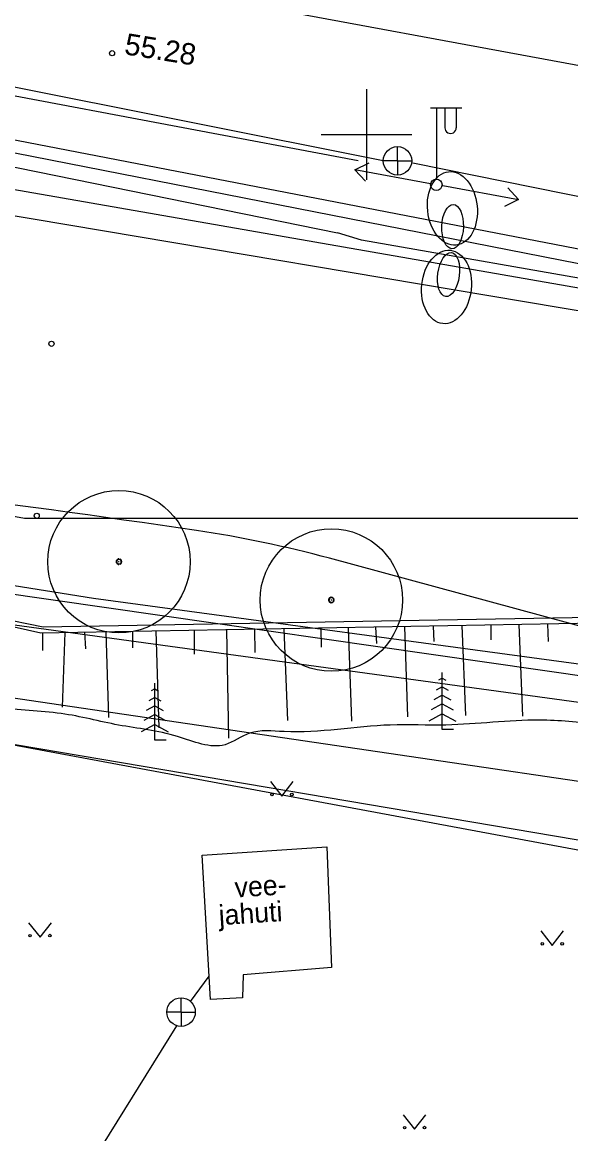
# Model space of a CAD drawing. Extents: x 9156 to 9809, y 2728 to 4000.
# Drawn here: x 9587.91 to 9607.17, y 3664.94 to 3703.94 of the extents above; entities that cross this region are included whole.
import ezdxf

# ---------------------------------------------------------------- set-up
doc = ezdxf.new("R2010")
doc.units = 0
for name, color, linetype in [('Level 1', 7, 'Continuous'), ('Level 12', 7, 'Continuous'), ('Level 15', 7, 'Continuous'), ('Level 16', 7, 'Continuous'), ('Level 17', 7, 'Continuous'), ('Level 18', 7, 'Continuous'), ('Level 54', 7, 'Continuous'), ('Level 56', 7, 'Continuous'), ('Level 58', 7, 'Continuous'), ('Level 7', 7, 'Continuous'), ('Level 8', 7, 'Continuous'), ('Level 9', 7, 'Continuous')]:
    doc.layers.add(name, color=color, linetype=linetype)

# ---------------------------------------------------------------- blocks, each defined once
blk = doc.blocks.new('KKOL')
at = {"layer": 'Level 58'}
for p, q in [((0, 1.59349), (0, -1.5935)), ((-1.5935, 0), (1.59349, 0))]:
    blk.add_line(p, q, dxfattribs=at)

msp = doc.modelspace()

# ---------------------------------------------------------------- linework, layer by layer
at = {"layer": 'Level 1'}
msp.add_line((9759.918, 3646.584), (9552.269, 3685.137), dxfattribs=at)
msp.add_line((9759.918, 3646.584), (9552.269, 3685.137), dxfattribs=at)
at = {"layer": 'Level 12'}
for p, q in [((9566.627, 3687.516), (9590.412, 3683.739)), ((9590.412, 3683.739), (9612.204, 3680.793))]:
    msp.add_line(p, q, dxfattribs=at)
at = {"layer": 'Level 15'}
msp.add_line((9549.713, 3687.985), (9616.01, 3678.92), dxfattribs=at)
at = {"layer": 'Level 16'}
msp.add_line((9535.08, 3707.262), (9613.76, 3693.514), dxfattribs=at)
at = {"layer": 'Level 17'}
msp.add_line((9621.424, 3679.002), (9553.929, 3688.7), dxfattribs=at)
msp.add_lwpolyline([(9657.021, 3670.002), (9553.749, 3685.205)], dxfattribs=at)
at = {"layer": 'Level 18'}
for p, q in [((9689.202, 3680.064), (9529.882, 3706.858)), ((9610.092, 3695.469), (9576.257, 3702.008)), ((9620.001, 3679.351), (9598.697, 3685.135))]:
    msp.add_line(p, q, dxfattribs=at)
for centre, radius, start, end in [((9521.387, 3191.413), 500, 81.6465, 86.36069), ((9588.216, 3646.533), 40, 74.8099, 81.6465)]:
    msp.add_arc(centre, radius, start, end, dxfattribs=at)
at = {"layer": 'Level 54'}
for p, q in [((9634.429, 3697.412), (9556.041, 3711.939)), ((9600.589, 3699.079), (9550.949, 3708.99)), ((9543.732, 3707.952), (9627.983, 3691.455)), ((9570.712, 3704.534), (9599.709, 3699.094)), ((9602.253, 3700.939), (9603.353, 3700.939)), ((9602.453, 3700.939), (9602.453, 3698.439)), ((9602.753, 3700.939), (9602.753, 3700.239)), ((9603.153, 3700.939), (9603.153, 3700.239)), ((9601.089, 3699.079), (9601.089, 3699.579)), ((9599.596, 3698.768), (9600.089, 3699.013)), ((9601.089, 3699.079), (9600.589, 3699.079)), ((9601.089, 3699.079), (9601.589, 3699.079)), ((9601.089, 3699.079), (9601.089, 3698.579)), ((9634.43, 3692.368), (9601.632, 3699)), ((9602.25, 3698.272), (9599.596, 3698.768)), ((9599.967, 3698.362), (9599.596, 3698.768)), ((9602.677, 3698.208), (9605.333, 3697.722)), ((9604.961, 3698.127), (9605.333, 3697.722)), ((9605.333, 3697.722), (9604.842, 3697.476)), ((9587.985, 3686.536), (9580.844, 3687.783)), ((9608.02, 3686.536), (9587.985, 3686.536)), ((9588.65, 3682.721), (9573.428, 3685.832)), ((9588.562, 3682.512), (9585.638, 3683.157)), ((9608.112, 3682.857), (9588.562, 3682.512)), ((9601.855, 3682.957), (9588.65, 3682.721)), ((9607.894, 3683.053), (9601.855, 3682.957)), ((9588.624, 3682.513), (9588.624, 3681.903)), ((9589.401, 3682.527), (9589.315, 3679.917)), ((9590.102, 3682.539), (9590.131, 3681.962)), ((9590.85, 3682.553), (9590.936, 3679.544)), ((9591.785, 3682.569), (9591.785, 3681.99)), ((9592.604, 3682.584), (9592.706, 3679.184)), ((9593.951, 3682.607), (9593.951, 3681.775)), ((9595.086, 3682.627), (9595.159, 3678.824)), ((9596.064, 3682.645), (9596.079, 3681.832)), ((9597.101, 3682.663), (9597.23, 3679.449)), ((9598.395, 3682.686), (9598.409, 3682.019)), ((9599.358, 3682.703), (9599.475, 3679.423)), ((9600.317, 3682.72), (9600.346, 3682.148)), ((9601.339, 3682.738), (9601.439, 3679.571)), ((9602.345, 3682.755), (9602.36, 3682.22)), ((9603.352, 3682.773), (9603.482, 3679.615)), ((9604.368, 3682.791), (9604.369, 3682.278)), ((9605.346, 3682.808), (9605.476, 3679.6)), ((9606.353, 3682.826), (9606.382, 3682.22)), ((9602.659, 3680.929), (9602.534, 3680.859)), ((9602.659, 3679.129), (9602.659, 3681.129)), ((9602.659, 3680.929), (9602.785, 3680.859)), ((9592.563, 3680.555), (9592.437, 3680.485)), ((9592.563, 3678.755), (9592.563, 3680.755)), ((9592.563, 3680.555), (9592.689, 3680.485)), ((9602.659, 3680.629), (9602.447, 3680.511)), ((9602.659, 3680.629), (9602.871, 3680.511)), ((9592.563, 3680.255), (9592.351, 3680.137)), ((9592.563, 3680.255), (9592.775, 3680.137)), ((9602.659, 3680.329), (9602.361, 3680.163)), ((9602.659, 3680.329), (9602.957, 3680.163)), ((9592.563, 3679.955), (9592.265, 3679.789)), ((9592.563, 3679.955), (9592.861, 3679.789)), ((9602.659, 3680.029), (9602.275, 3679.816)), ((9602.659, 3680.029), (9603.043, 3679.816)), ((9592.563, 3679.655), (9592.179, 3679.441)), ((9592.563, 3679.655), (9592.947, 3679.441)), ((9602.659, 3679.679), (9602.184, 3679.415)), ((9602.659, 3679.679), (9603.135, 3679.415)), ((9592.563, 3679.305), (9592.087, 3679.041)), ((9592.563, 3679.305), (9593.038, 3679.041)), ((9603.059, 3679.129), (9602.659, 3679.129)), ((9592.963, 3678.755), (9592.563, 3678.755)), ((9596.628, 3677.298), (9597.031, 3676.792)), ((9597.031, 3676.792), (9597.428, 3677.298)), ((9594.231, 3674.725), (9598.604, 3675.013)), ((9594.519, 3669.659), (9594.231, 3674.725)), ((9598.604, 3675.013), (9598.776, 3670.781)), ((9588.134, 3672.347), (9588.537, 3671.842)), ((9588.537, 3671.842), (9588.934, 3672.347)), ((9606.121, 3672.059), (9606.524, 3671.554)), ((9606.524, 3671.554), (9606.921, 3672.059)), ((9598.776, 3670.781), (9595.669, 3670.522)), ((9593.825, 3669.584), (9594.473, 3670.47)), ((9595.669, 3670.522), (9595.641, 3669.716)), ((9593.488, 3669.214), (9593.488, 3669.714)), ((9595.641, 3669.716), (9594.519, 3669.659)), ((9593.488, 3669.214), (9592.988, 3669.214)), ((9593.488, 3669.214), (9593.988, 3669.214)), ((9593.488, 3669.214), (9593.488, 3668.714)), ((9589.626, 3662.764), (9593.338, 3668.737)), ((9601.288, 3665.611), (9601.691, 3665.106)), ((9601.691, 3665.106), (9602.088, 3665.611))]:
    msp.add_line(p, q, dxfattribs=at)
for points in [[(9500, 3716.69), (9598.985, 3696.55)], [(9668.849, 3683.691), (9660.411, 3685.262), (9651.262, 3686.7), (9637.816, 3689.558), (9618.019, 3693.118), (9599.826, 3696.295), (9598.985, 3696.55)]]:
    msp.add_lwpolyline(points, dxfattribs=at)
for centre, radius in [((9591.065, 3702.853), 0.0909), ((9601.089, 3699.079), 0.5), ((9602.453, 3698.239), 0.2), ((9588.938, 3692.66), 0.0909), ((9588.42, 3686.627), 0.0909), ((9596.678, 3676.848), 0.0428), ((9597.378, 3676.848), 0.0452), ((9588.184, 3671.897), 0.0428), ((9588.884, 3671.897), 0.0452), ((9606.171, 3671.609), 0.0428), ((9606.871, 3671.609), 0.0452), ((9593.488, 3669.214), 0.5), ((9601.338, 3665.161), 0.0428), ((9602.038, 3665.161), 0.0452)]:
    msp.add_circle(centre, radius, dxfattribs=at)
msp.add_arc((9602.953, 3700.239), 0.2, 179.9393, 0.0607, dxfattribs=at)
msp.add_spline([(9623.215, 3676.521), (9621.317, 3676.867), (9618.67, 3677.615), (9617.002, 3677.961), (9614.7, 3678.248), (9612.342, 3678.651), (9609.925, 3678.997), (9608.142, 3679.285), (9606.071, 3679.457), (9602.791, 3679.285), (9600.835, 3679.285), (9597.104, 3679.054), (9595.896, 3678.997), (9595.033, 3678.594), (9593.365, 3678.882), (9591.293, 3679.285), (9589.28, 3679.688), (9587.044, 3679.916), (9584.915, 3680.492), (9583.132, 3680.952), (9581.578, 3681.183), (9571.303, 3683.307), (9566.413, 3685.149), (9564.111, 3685.84), (9562.386, 3686.531), (9560.947, 3686.761), (9559.567, 3686.646), (9558.013, 3686.07), (9555.376, 3686.014), (9553.708, 3686.532), (9552.442, 3687.971), (9550.889, 3689.468), (9549.738, 3690.734), (9548.587, 3692.058), (9548.242, 3693.152)], degree=3, dxfattribs=at)
at = {"layer": 'Level 56'}
for p, q in [((9689.202, 3680.064), (9529.882, 3706.858)), ((9610.092, 3695.469), (9576.257, 3702.008)), ((9621.424, 3679.002), (9553.929, 3688.7)), ((9620.001, 3679.351), (9598.697, 3685.135))]:
    msp.add_line(p, q, dxfattribs=at)
msp.add_lwpolyline([(9657.021, 3670.002), (9553.749, 3685.205)], dxfattribs=at)
for centre, radius, start, end in [((9521.387, 3191.413), 500, 81.6465, 86.36069), ((9588.216, 3646.533), 40, 74.8099, 81.6465)]:
    msp.add_arc(centre, radius, start, end, dxfattribs=at)
at = {"layer": 'Level 7'}
msp.add_line((9665.57, 3665.4), (9552.331, 3684.573), dxfattribs=at)
at = {"layer": 'Level 8'}
for centre, major_axis, ratio in [((9603.016, 3697.411), (0.134, -1.286), 0.674652), ((9603.016, 3697.411), (0.134, -1.286), 0.674652), ((9603.016, 3697.411), (0.134, -1.286), 0.674652), ((9603.016, 3697.411), (0.134, -1.286), 0.674652), ((9603.024, 3696.771), (-0.027, -0.777), 0.486914), ((9603.024, 3696.771), (-0.027, -0.777), 0.486914), ((9603.024, 3696.771), (-0.027, -0.777), 0.486914), ((9603.024, 3696.771), (-0.027, -0.777), 0.486914), ((9602.81, 3694.654), (0.134, 1.286), 0.674652), ((9602.81, 3694.654), (0.134, 1.286), 0.674652), ((9602.81, 3694.654), (0.134, 1.286), 0.674652), ((9602.81, 3694.654), (0.134, 1.286), 0.674652), ((9602.883, 3695.09), (0.102, 0.771), 0.486914), ((9602.883, 3695.09), (0.102, 0.771), 0.486914), ((9602.883, 3695.09), (0.102, 0.771), 0.486914), ((9602.883, 3695.09), (0.102, 0.771), 0.486914)]:
    msp.add_ellipse(centre, major_axis=major_axis, ratio=ratio, dxfattribs=at)
at = {"layer": 'Level 9'}
for p, q in [((9591.23, 3685.027), (9591.208, 3685.03)), ((9591.208, 3685.001), (9591.23, 3685.005)), ((9591.216, 3685.057), (9591.236, 3685.049)), ((9591.236, 3684.983), (9591.216, 3684.973)), ((9591.231, 3684.95), (9591.248, 3684.964)), ((9591.248, 3685.067), (9591.232, 3685.081)), ((9591.253, 3685.1), (9591.265, 3685.081)), ((9591.265, 3684.949), (9591.253, 3684.931)), ((9591.286, 3685.091), (9591.279, 3685.112)), ((9591.279, 3684.919), (9591.285, 3684.94)), ((9591.318, 3685.014), (9591.297, 3685.014)), ((9591.308, 3684.936), (9591.307, 3684.915)), ((9591.308, 3685.116), (9591.308, 3685.094)), ((9591.308, 3685.004), (9591.308, 3685.025)), ((9591.329, 3685.091), (9591.335, 3685.112)), ((9591.335, 3684.919), (9591.33, 3684.94)), ((9591.35, 3684.949), (9591.362, 3684.93)), ((9591.362, 3685.1), (9591.351, 3685.081)), ((9591.367, 3685.067), (9591.384, 3685.081)), ((9591.385, 3684.95), (9591.368, 3684.965)), ((9591.399, 3685.057), (9591.38, 3685.047)), ((9591.38, 3684.983), (9591.4, 3684.974)), ((9591.386, 3685.026), (9591.407, 3685.03)), ((9591.407, 3685.002), (9591.386, 3685.005)), ((9598.688, 3683.683), (9598.667, 3683.686)), ((9598.667, 3683.658), (9598.688, 3683.661)), ((9598.675, 3683.714), (9598.695, 3683.706)), ((9598.695, 3683.639), (9598.675, 3683.629)), ((9598.707, 3683.724), (9598.69, 3683.738)), ((9598.69, 3683.606), (9598.706, 3683.62)), ((9598.712, 3683.756), (9598.723, 3683.738)), ((9598.745, 3683.747), (9598.738, 3683.768)), ((9598.777, 3683.671), (9598.756, 3683.671)), ((9598.766, 3683.772), (9598.766, 3683.751)), ((9598.767, 3683.66), (9598.767, 3683.681)), ((9598.788, 3683.748), (9598.794, 3683.768)), ((9598.82, 3683.757), (9598.81, 3683.738)), ((9598.826, 3683.724), (9598.842, 3683.738)), ((9598.843, 3683.607), (9598.827, 3683.621)), ((9598.858, 3683.713), (9598.838, 3683.704)), ((9598.839, 3683.64), (9598.858, 3683.631)), ((9598.845, 3683.683), (9598.866, 3683.687)), ((9598.866, 3683.658), (9598.845, 3683.662)), ((9598.724, 3683.605), (9598.712, 3683.587)), ((9598.738, 3683.575), (9598.744, 3683.596)), ((9598.766, 3683.593), (9598.766, 3683.571)), ((9598.794, 3683.575), (9598.789, 3683.596)), ((9598.809, 3683.605), (9598.821, 3683.587))]:
    msp.add_line(p, q, dxfattribs=at)
for centre in [(9591.308, 3685.014), (9598.767, 3683.671)]:
    msp.add_circle(centre, 2.5, dxfattribs=at)
for centre, radius, start, end in [((9591.308, 3685.015), 0.101, 155.3123, 171.7042), ((9591.308, 3685.015), 0.101, 187.9671, 204.8625), ((9591.308, 3685.015), 0.0788, 171.5431, 187.6203), ((9591.308, 3685.015), 0.101, 220.7122, 237.1166), ((9591.308, 3685.015), 0.101, 122.8434, 139.0222), ((9591.308, 3685.015), 0.0788, 138.6432, 154.5795), ((9591.308, 3685.015), 0.0788, 204.4529, 220.4774), ((9591.308, 3685.015), 0.0788, 105.9559, 123.0564), ((9591.308, 3685.015), 0.0788, 237.451, 253.0843), ((9591.308, 3685.015), 0.101, 90.0356, 106.342), ((9591.308, 3685.015), 0.101, 253.2952, 269.5718), ((9591.308, 3685.015), 0.0788, 74.31, 90.043), ((9591.308, 3685.015), 0.0788, 269.9461, 286.3473), ((9591.308, 3685.015), 0.101, 57.6108, 74.1981), ((9591.308, 3685.015), 0.101, 285.972, 302.5562), ((9591.308, 3685.015), 0.0788, 302.254, 320.086), ((9591.308, 3685.015), 0.0788, 41.2062, 56.7795), ((9591.308, 3685.015), 0.0788, 8.0619, 24.0332), ((9591.308, 3685.015), 0.0788, 336.0557, 352.7558), ((9591.308, 3685.015), 0.101, 24.5394, 40.9852), ((9591.308, 3685.015), 0.101, 319.7777, 336.0738), ((9591.308, 3685.015), 0.101, 352.27, 8.583), ((9598.766, 3683.672), 0.101, 155.3123, 171.7042), ((9598.766, 3683.672), 0.101, 187.9671, 204.8625), ((9598.766, 3683.672), 0.0788, 171.5431, 187.6203), ((9598.766, 3683.672), 0.101, 122.8434, 139.0222), ((9598.766, 3683.672), 0.0788, 138.6432, 154.5795), ((9598.766, 3683.672), 0.0788, 204.4529, 220.4774), ((9598.766, 3683.672), 0.0788, 105.9559, 123.0564), ((9598.766, 3683.672), 0.101, 90.0356, 106.342), ((9598.766, 3683.672), 0.0788, 74.31, 90.043), ((9598.766, 3683.672), 0.101, 57.6108, 74.1981), ((9598.766, 3683.672), 0.0788, 302.254, 320.086), ((9598.766, 3683.672), 0.0788, 41.2062, 56.7795), ((9598.766, 3683.672), 0.0788, 8.0619, 24.0332), ((9598.766, 3683.672), 0.0788, 336.0557, 352.7558), ((9598.766, 3683.672), 0.101, 24.5394, 40.9852), ((9598.766, 3683.672), 0.101, 319.7777, 336.0738), ((9598.766, 3683.672), 0.101, 352.27, 8.583), ((9598.766, 3683.672), 0.101, 220.7122, 237.1166), ((9598.766, 3683.672), 0.0788, 237.451, 253.0843), ((9598.766, 3683.672), 0.101, 253.2952, 269.5718), ((9598.766, 3683.672), 0.0788, 269.9461, 286.3473), ((9598.766, 3683.672), 0.101, 285.972, 302.5562)]:
    msp.add_arc(centre, radius, start, end, dxfattribs=at)

# ---------------------------------------------------------------- block references
at = {"layer": 'Level 54'}
msp.add_blockref('KKOL', (9600, 3700), dxfattribs=at)

# ---------------------------------------------------------------- texts
for s, height, rotation, p in [('55.28', 0.75, 350.7771, (9591.468, 3702.822)), ('vee-', 0.7, 3.7666, (9595.392, 3673.231)), ('jahuti', 0.7, 3.7666, (9594.833, 3672.26))]:
    msp.add_text(s, height=height, rotation=rotation, dxfattribs=at).set_placement(p)

doc.saveas('drawing.dxf')
